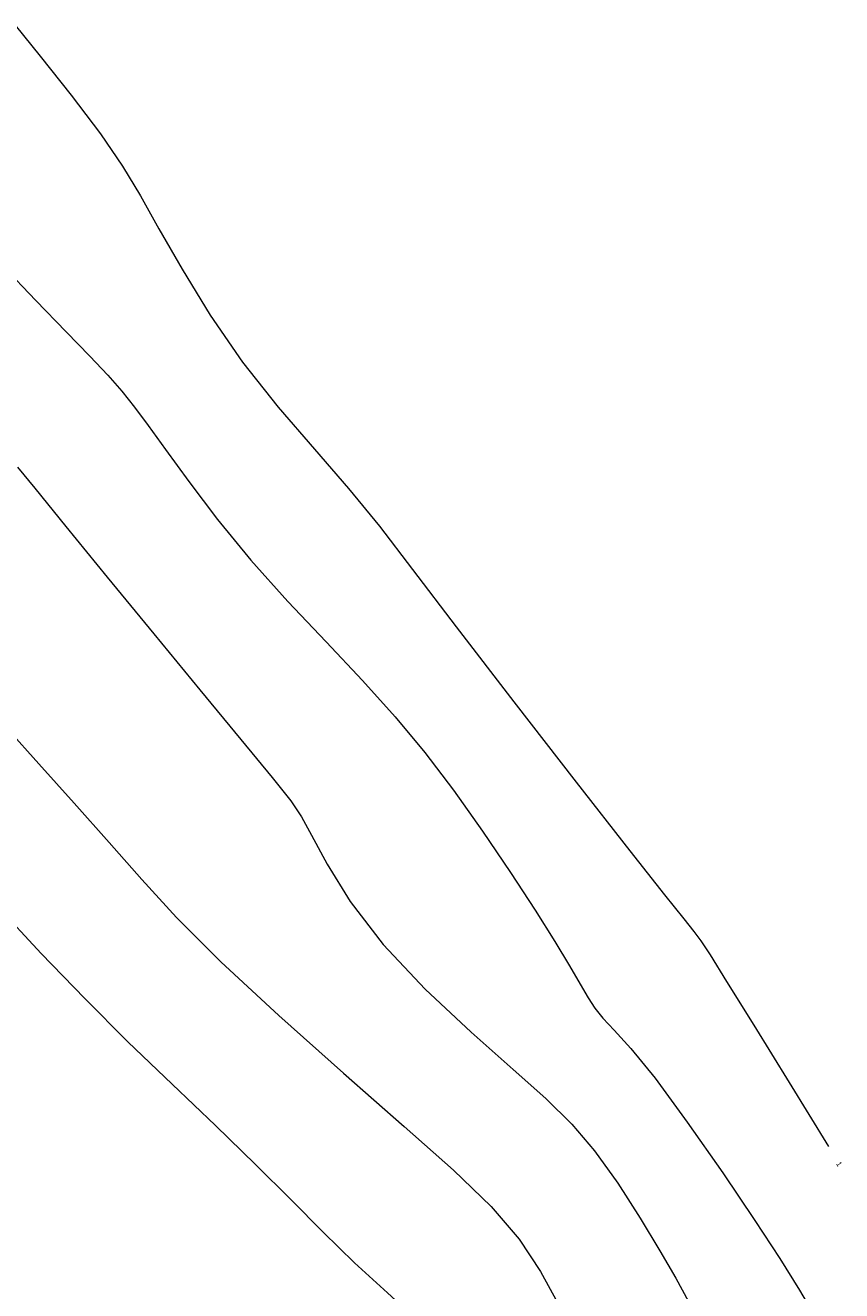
# Model space of a CAD drawing. Extents: x 65182 to 66926, y 402417 to 404251.
# Tile 309 of 309: x 65884 to 66074, y 403529 to 403825. Entities that reach past the tile are written whole.
import ezdxf
from ezdxf.enums import TextEntityAlignment as Align

# ---------------------------------------------------------------- set-up
doc = ezdxf.new("R2010")
doc.units = 0
doc.header["$LTSCALE"] = 50
doc.header["$MEASUREMENT"] = 0
doc.layers.add('DIEPTELIJNEN_01NOV2011', color=63, linetype='CONTINUOUS', lineweight=0)
doc.styles.add('TMODELF', font='tmodelf')

msp = doc.modelspace()

# ---------------------------------------------------------------- linework, layer by layer
at = {"layer": 'DIEPTELIJNEN_01NOV2011', "linetype": 'Continuous', "flags": 128}
for points in [[(65881.27, 403824.52), (65887.16, 403817.3), (65894.39, 403808.23), (65901.22, 403799.23), (65906.38, 403791.68), (65910.53, 403784.75), (65914.84, 403777.05), (65920.25, 403767.59), (65926.8, 403756.9), (65934.36, 403745.93), (65942.67, 403735.45), (65951.15, 403725.61), (65959.11, 403716.44), (65966.28, 403707.62), (65974.04, 403697.53), (65984.17, 403684.2), (65997.66, 403666.67), (66012.21, 403647.93), (66024.72, 403631.91), (66032.84, 403621.61), (66037.32, 403615.99), (66039.66, 403613.07), (66041.29, 403610.88), (66043.45, 403607.6), (66047.3, 403601.44), (66053.64, 403591.18), (66061.88, 403577.81), (66071.06, 403562.9)], [(65878.4, 403768.37), (65886.11, 403760.28), (65893.23, 403753), (65898.76, 403747.3), (65902.9, 403742.87), (65906.17, 403739.12), (65909.12, 403735.44), (65912.33, 403731.15), (65916.39, 403725.52), (65921.79, 403718.07), (65928.48, 403709.23), (65936.29, 403699.69), (65944.95, 403690.05), (65953.88, 403680.63), (65962.38, 403671.64), (65969.95, 403663.2), (65976.87, 403654.87), (65983.58, 403646.08), (65990.38, 403636.51), (65996.91, 403626.85), (66002.67, 403618.02), (66007.23, 403610.76), (66010.68, 403605.07), (66013.18, 403600.78), (66014.99, 403597.62), (66016.56, 403595.15), (66018.41, 403592.84), (66021.07, 403590.07), (66025, 403585.78), (66030.64, 403578.81), (66038.15, 403568.59), (66046.4, 403556.79), (66053.94, 403545.65), (66059.74, 403536.8), (66064.36, 403529.36), (66068.75, 403521.86)], [(65881.83, 403721.44), (65885.87, 403716.5), (65893.14, 403707.59), (65902.8, 403695.75), (65913.62, 403682.55), (65924.4, 403669.49), (65933.99, 403657.89), (65941.27, 403649.03), (65945.59, 403643.59), (65948.11, 403639.85), (65950.47, 403635.52), (65954.07, 403628.82), (65959.51, 403620.05), (65967.15, 403610.02), (65977, 403599.58), (65987.7, 403589.58), (65997.51, 403580.9), (66005.17, 403574.07), (66011.18, 403568.15), (66016.51, 403561.87), (66021.9, 403554.32), (66027.14, 403546.19), (66031.77, 403538.54), (66035.48, 403532.15), (66038.46, 403526.7)], [(65879.61, 403660.28), (65886.79, 403652.2), (65895.04, 403643.03), (65903.26, 403633.81), (65910.83, 403625.18), (65918.94, 403616.31), (65929.28, 403605.96), (65942.82, 403593.44), (65957.88, 403580.03), (65972.09, 403567.55), (65983.56, 403557.36), (65992.34, 403548.93), (65998.94, 403541.31), (66003.91, 403533.75), (66007.95, 403526.38), (66011.76, 403519.53), (66015.94, 403513.43), (66020.54, 403507.73), (66025.51, 403501.95), (66030.76, 403495.72), (66036.21, 403489.12), (66041.76, 403482.34)], [(65876.76, 403619.3), (65887.38, 403607.9), (65897.52, 403597.4), (65907.61, 403587.35), (65917.92, 403577.41), (65928.04, 403567.77), (65937.42, 403558.72), (65945.67, 403550.49), (65953.17, 403542.92), (65960.52, 403535.76), (65968.19, 403528.72), (65976.22, 403521.33), (65984.58, 403513.05), (65993.11, 403503.65), (66001.37, 403493.97), (66008.82, 403485.13), (66015.08, 403477.96), (66020.46, 403472.13), (66025.39, 403466.99), (66030.25, 403462.01), (66035.13, 403457.07), (66040.01, 403452.15)]]:
    msp.add_lwpolyline(points, dxfattribs=at)

# ---------------------------------------------------------------- texts
at = {"layer": 'DIEPTELIJNEN_01NOV2011', "linetype": 'Continuous', "style": 'TMODELF'}
msp.add_text('1', height=1.25, rotation=301.6326, dxfattribs=at).set_placement((66073.58, 403558.81), align=Align.MIDDLE_CENTER)

doc.saveas('drawing.dxf')
